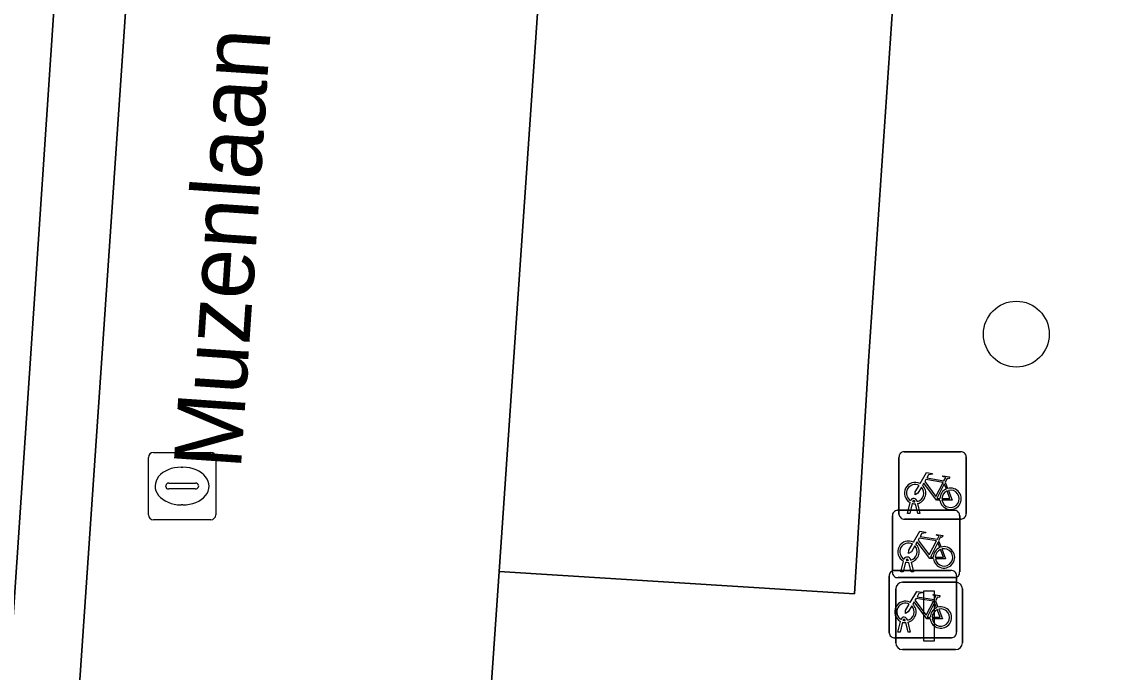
# Model space of a CAD drawing. Extents: x 161848 to 162726, y 385382 to 386521.
# Drawn here: x 162009.2 to 162025.49, y 385633.52 to 385643.18 of the extents above; entities that cross this region are included whole.
import ezdxf

# ---------------------------------------------------------------- set-up
doc = ezdxf.new("R2010")
doc.units = 0
for name, color, linetype in [('IMGEO_Boom', 7, 'Continuous'), ('IMGEO_Fietsenrek', 7, 'Continuous'), ('IMGEO_Fietspad_gesloten', 7, 'Continuous'), ('IMGEO_Lichtmast', 7, 'Continuous'), ('IMGEO_Openbare_ruimte_label', 7, 'Continuous'), ('IMGEO_Parkeervlak_open', 7, 'Continuous'), ('IMGEO_Rijbaan_lokaal_open', 7, 'Continuous'), ('IMGEO_Rioolput', 7, 'Continuous'), ('IMGEO_Verkeerseiland_open', 7, 'Continuous'), ('IMGEO_Voetpad_open', 7, 'Continuous')]:
    doc.layers.add(name, color=color, linetype=linetype)

msp = doc.modelspace()

# ---------------------------------------------------------------- linework, layer by layer
at = {"layer": 'IMGEO_Boom'}
msp.add_circle((162023.978, 385638.538), 0.489, dxfattribs=at)
at = {"layer": 'IMGEO_Fietsenrek'}
for p, q in [((162022.234, 385635.865), (162022.234, 385636.706)), ((162022.234, 385636.706), (162022.234, 385635.865)), ((162022.309, 385636.79), (162023.15, 385636.79)), ((162023.15, 385636.79), (162022.309, 385636.79)), ((162023.234, 385636.715), (162023.234, 385635.874)), ((162023.234, 385635.874), (162023.234, 385636.715)), ((162022.921, 385636.339), (162022.957, 385636.244)), ((162022.361, 385635.874), (162022.4, 385636.034)), ((162022.43, 385636.022), (162022.395, 385635.874)), ((162022.472, 385636.046), (162022.471, 385636.05)), ((162022.513, 385635.874), (162022.479, 385636.016)), ((162022.503, 385636.057), (162022.504, 385636.05)), ((162022.511, 385636.02), (162022.546, 385635.874)), ((162022.136, 385634.995), (162022.136, 385635.836)), ((162022.136, 385635.836), (162022.136, 385634.995)), ((162022.211, 385635.92), (162023.052, 385635.92)), ((162023.052, 385635.92), (162022.211, 385635.92)), ((162022.395, 385635.874), (162022.361, 385635.874)), ((162022.546, 385635.874), (162022.513, 385635.874)), ((162023.136, 385635.845), (162023.136, 385635.004)), ((162023.136, 385635.004), (162023.136, 385635.845)), ((162023.159, 385635.79), (162022.318, 385635.79)), ((162022.318, 385635.79), (162023.159, 385635.79)), ((162022.823, 385635.469), (162022.859, 385635.374)), ((162022.405, 385635.187), (162022.406, 385635.18)), ((162022.165, 385635.026), (162023.006, 385635.026)), ((162023.006, 385635.026), (162022.165, 385635.026)), ((162022.263, 385635.004), (162022.302, 385635.164)), ((162022.332, 385635.152), (162022.297, 385635.004)), ((162022.374, 385635.176), (162022.373, 385635.18)), ((162022.415, 385635.004), (162022.381, 385635.146)), ((162022.413, 385635.15), (162022.448, 385635.004)), ((162022.09, 385634.101), (162022.09, 385634.942)), ((162022.09, 385634.942), (162022.09, 385634.101)), ((162023.061, 385634.92), (162022.22, 385634.92)), ((162022.22, 385634.92), (162023.061, 385634.92)), ((162022.297, 385635.004), (162022.263, 385635.004)), ((162022.448, 385635.004), (162022.415, 385635.004)), ((162023.09, 385634.951), (162023.09, 385634.11)), ((162023.09, 385634.11), (162023.09, 385634.951)), ((162022.777, 385634.575), (162022.813, 385634.48)), ((162022.217, 385634.11), (162022.256, 385634.27)), ((162022.286, 385634.258), (162022.251, 385634.11)), ((162022.328, 385634.282), (162022.327, 385634.286)), ((162022.369, 385634.11), (162022.335, 385634.252)), ((162022.359, 385634.293), (162022.36, 385634.286)), ((162022.367, 385634.256), (162022.402, 385634.11)), ((162022.251, 385634.11), (162022.217, 385634.11)), ((162022.402, 385634.11), (162022.369, 385634.11)), ((162023.015, 385634.026), (162022.174, 385634.026)), ((162022.174, 385634.026), (162023.015, 385634.026))]:
    msp.add_line(p, q, dxfattribs=at)
for points in [[(162022.547, 385636.316), (162022.642, 385636.48), (162022.728, 385636.466), (162022.73, 385636.457), (162022.674, 385636.446), (162022.647, 385636.401), (162022.903, 385636.36)], [(162022.843, 385636.072), (162022.793, 385636.072), (162022.602, 385636.323), (162022.583, 385636.291)], [(162022.89, 385636.335), (162022.633, 385636.376), (162022.616, 385636.347), (162022.783, 385636.127), (162022.89, 385636.335)], [(162022.903, 385636.36), (162022.928, 385636.409), (162022.922, 385636.413), (162022.899, 385636.417), (162022.887, 385636.424), (162022.886, 385636.427), (162022.888, 385636.432), (162022.983, 385636.417), (162022.985, 385636.407), (162022.975, 385636.394), (162022.963, 385636.388), (162022.949, 385636.394), (162022.921, 385636.339)], [(162022.568, 385636.264), (162022.516, 385636.174), (162022.476, 385636.149), (162022.477, 385636.196), (162022.532, 385636.29)], [(162022.938, 385636.237), (162022.908, 385636.314), (162022.799, 385636.096), (162022.842, 385636.096)], [(162022.872, 385636.096), (162022.992, 385636.095), (162022.948, 385636.209)], [(162022.968, 385636.216), (162023.023, 385636.071), (162022.873, 385636.071)], [(162022.449, 385635.446), (162022.544, 385635.61), (162022.63, 385635.596), (162022.632, 385635.587), (162022.576, 385635.576), (162022.549, 385635.531), (162022.805, 385635.49)], [(162022.805, 385635.49), (162022.83, 385635.539), (162022.824, 385635.543), (162022.801, 385635.547), (162022.789, 385635.554), (162022.788, 385635.557), (162022.79, 385635.562), (162022.885, 385635.547), (162022.887, 385635.537), (162022.877, 385635.524), (162022.865, 385635.518), (162022.851, 385635.524), (162022.823, 385635.469)], [(162022.47, 385635.394), (162022.418, 385635.304), (162022.378, 385635.279), (162022.379, 385635.326), (162022.434, 385635.42)], [(162022.745, 385635.202), (162022.695, 385635.202), (162022.504, 385635.453), (162022.485, 385635.421)], [(162022.792, 385635.465), (162022.535, 385635.506), (162022.518, 385635.477), (162022.685, 385635.257), (162022.792, 385635.465)], [(162022.84, 385635.367), (162022.81, 385635.444), (162022.701, 385635.226), (162022.744, 385635.226)], [(162022.87, 385635.346), (162022.925, 385635.201), (162022.775, 385635.201)], [(162022.774, 385635.226), (162022.894, 385635.225), (162022.85, 385635.339)], [(162022.403, 385634.552), (162022.498, 385634.716), (162022.584, 385634.702), (162022.586, 385634.693), (162022.53, 385634.682), (162022.503, 385634.637), (162022.759, 385634.596)], [(162022.699, 385634.308), (162022.649, 385634.308), (162022.458, 385634.559), (162022.439, 385634.527)], [(162022.746, 385634.571), (162022.489, 385634.612), (162022.472, 385634.583), (162022.639, 385634.363), (162022.746, 385634.571)], [(162022.794, 385634.473), (162022.764, 385634.55), (162022.655, 385634.332), (162022.698, 385634.332)], [(162022.759, 385634.596), (162022.784, 385634.645), (162022.778, 385634.649), (162022.755, 385634.653), (162022.743, 385634.66), (162022.742, 385634.663), (162022.744, 385634.668), (162022.839, 385634.653), (162022.841, 385634.643), (162022.831, 385634.63), (162022.819, 385634.624), (162022.805, 385634.63), (162022.777, 385634.575)], [(162022.424, 385634.5), (162022.372, 385634.41), (162022.332, 385634.385), (162022.333, 385634.432), (162022.388, 385634.526)], [(162022.728, 385634.332), (162022.848, 385634.331), (162022.804, 385634.445)], [(162022.824, 385634.452), (162022.879, 385634.307), (162022.729, 385634.307)]]:
    msp.add_lwpolyline(points, dxfattribs=at)
for centre, radius, start, end in [((162022.312, 385636.712), 0.0779, 92.4484, 184.2845), ((162022.312, 385636.712), 0.0779, 92.4484, 184.2845), ((162023.156, 385636.712), 0.0779, 2.4484, 94.2845), ((162023.156, 385636.712), 0.0779, 2.4484, 94.2845), ((162022.474, 385636.175), 0.159, 62.6766, 242.1369), ((162022.474, 385636.175), 0.129, 63.3192, 238.903), ((162022.474, 385636.175), 0.129, 283.6043, 43.4302), ((162022.474, 385636.175), 0.159, 283.5766, 46.6042), ((162023.001, 385636.091), 0.159, 113.3408, 178.3217), ((162023.001, 385636.091), 0.159, 187.0065, 105.7708), ((162023.001, 385636.091), 0.129, 113.923, 177.9556), ((162023.001, 385636.091), 0.129, 188.6715, 104.5883), ((162022.454, 385636.046), 0.0499, 12.8025, 158.6934), ((162022.474, 385636.175), 0.159, 253.9967, 271.7867), ((162022.454, 385636.046), 0.0174, 12.8025, 163.4502), ((162022.474, 385636.175), 0.129, 253.415, 269.0204), ((162022.214, 385635.842), 0.0779, 92.4484, 184.2845), ((162022.214, 385635.842), 0.0779, 92.4484, 184.2845), ((162022.312, 385635.868), 0.0779, 182.4484, 274.2845), ((162022.312, 385635.868), 0.0779, 182.4484, 274.2845), ((162023.058, 385635.842), 0.0779, 2.4484, 94.2845), ((162023.058, 385635.842), 0.0779, 2.4484, 94.2845), ((162023.156, 385635.868), 0.0779, 272.4484, 4.2845), ((162023.156, 385635.868), 0.0779, 272.4484, 4.2845), ((162022.376, 385635.305), 0.159, 62.6766, 242.1369), ((162022.376, 385635.305), 0.129, 63.3192, 238.903), ((162022.376, 385635.305), 0.129, 283.6043, 43.4302), ((162022.376, 385635.305), 0.159, 283.5766, 46.6042), ((162022.903, 385635.221), 0.159, 113.3408, 178.3217), ((162022.903, 385635.221), 0.159, 187.0065, 105.7708), ((162022.903, 385635.221), 0.129, 188.6715, 104.5883), ((162022.356, 385635.176), 0.0499, 12.8025, 158.6934), ((162022.356, 385635.176), 0.0174, 12.8025, 163.4502), ((162022.903, 385635.221), 0.129, 113.923, 177.9556), ((162022.168, 385634.948), 0.0779, 92.4484, 184.2845), ((162022.168, 385634.948), 0.0779, 92.4484, 184.2845), ((162022.376, 385635.305), 0.159, 253.9967, 271.7867), ((162022.376, 385635.305), 0.129, 253.415, 269.0204), ((162023.012, 385634.948), 0.0779, 2.4484, 94.2845), ((162023.012, 385634.948), 0.0779, 2.4484, 94.2845), ((162022.214, 385634.998), 0.0779, 182.4484, 274.2845), ((162022.214, 385634.998), 0.0779, 182.4484, 274.2845), ((162023.058, 385634.998), 0.0779, 272.4484, 4.2845), ((162023.058, 385634.998), 0.0779, 272.4484, 4.2845), ((162022.33, 385634.411), 0.159, 62.6766, 242.1369), ((162022.33, 385634.411), 0.129, 63.3192, 238.903), ((162022.33, 385634.411), 0.129, 283.6043, 43.4302), ((162022.33, 385634.411), 0.159, 283.5766, 46.6042), ((162022.857, 385634.327), 0.159, 113.3408, 178.3217), ((162022.857, 385634.327), 0.159, 187.0065, 105.7708), ((162022.857, 385634.327), 0.129, 113.923, 177.9556), ((162022.857, 385634.327), 0.129, 188.6715, 104.5883), ((162022.31, 385634.282), 0.0499, 12.8025, 158.6934), ((162022.33, 385634.411), 0.159, 253.9967, 271.7867), ((162022.31, 385634.282), 0.0174, 12.8025, 163.4502), ((162022.33, 385634.411), 0.129, 253.415, 269.0204), ((162022.168, 385634.104), 0.0779, 182.4484, 274.2845), ((162022.168, 385634.104), 0.0779, 182.4484, 274.2845), ((162023.012, 385634.104), 0.0779, 272.4484, 4.2845), ((162023.012, 385634.104), 0.0779, 272.4484, 4.2845)]:
    msp.add_arc(centre, radius, start, end, dxfattribs=at)
at = {"layer": 'IMGEO_Fietspad_gesloten'}
msp.add_lwpolyline([(162013.158, 385743.949), (162010.873, 385709.146), (162010.549, 385704.218), (162010.295, 385700.348), (162010.217, 385699.151), (162008.977, 385680.053), (162008.886, 385678.416), (162007.821, 385663.003), (162007.424, 385657.272), (162006.576, 385645.271), (162006.478, 385643.76), (162005.344, 385626.899), (162005.265, 385625.346), (162004.604, 385615.402), (162004.294, 385610.839), (162003.948, 385605.742), (162007.138, 385605.527), (162007.893, 385616.747), (162013.268, 385696.929), (162014.399, 385713.867), (162016.417, 385744.964)], dxfattribs=at)
at = {"layer": 'IMGEO_Lichtmast'}
for p, q in [((162022.186, 385633.951), (162022.186, 385634.751)), ((162022.186, 385634.751), (162022.186, 385633.951)), ((162022.286, 385634.851), (162023.076, 385634.851)), ((162023.076, 385634.851), (162022.286, 385634.851)), ((162023.176, 385634.751), (162023.176, 385633.951)), ((162023.176, 385633.951), (162023.176, 385634.751)), ((162023.076, 385633.851), (162022.286, 385633.851)), ((162022.286, 385633.851), (162023.076, 385633.851))]:
    msp.add_line(p, q, dxfattribs=at)
msp.add_lwpolyline([(162022.606, 385634.726), (162022.756, 385634.726), (162022.756, 385633.976), (162022.606, 385633.976), (162022.606, 385634.726)], dxfattribs=at)
for centre, start, end in [((162022.286, 385634.751), 90, 180), ((162022.286, 385634.751), 90, 180), ((162023.076, 385634.751), 0, 90), ((162023.076, 385634.751), 360, 90), ((162022.286, 385633.951), 180, 270), ((162022.286, 385633.951), 180, 270), ((162023.076, 385633.951), 270, 0), ((162023.076, 385633.951), 270, 0)]:
    msp.add_arc(centre, 0.1, start, end, dxfattribs=at)
at = {"layer": 'IMGEO_Parkeervlak_open'}
msp.add_lwpolyline([(162022.272, 385645.331), (162022.506, 385648.771), (162017.269, 385649.13), (162017.028, 385645.683), (162016.534, 385638.487), (162016.295, 385635.013), (162021.576, 385634.678), (162021.782, 385638.134)], close=True, dxfattribs=at)
at = {"layer": 'IMGEO_Rijbaan_lokaal_open'}
msp.add_lwpolyline([(162016.534, 385638.487), (162017.028, 385645.683), (162017.269, 385649.13), (162017.404, 385651.53), (162011.334, 385651.941), (162010.05, 385633.182), (162016.148, 385632.865), (162016.295, 385635.013)], close=True, dxfattribs=at)
at = {"layer": 'IMGEO_Rioolput'}
for p, q in [((162011.083, 385635.854), (162011.083, 385636.706)), ((162011.158, 385636.78), (162012.01, 385636.78)), ((162012.084, 385636.706), (162012.084, 385635.854)), ((162011.571, 385636.56), (162011.596, 385636.56)), ((162011.385, 385636.323), (162011.783, 385636.323)), ((162011.342, 385636.274), (162011.342, 385636.286)), ((162011.78, 385636.237), (162011.382, 385636.237)), ((162011.826, 385636.286), (162011.826, 385636.274)), ((162011.594, 385636), (162011.569, 385636)), ((162012.01, 385635.78), (162011.158, 385635.78))]:
    msp.add_line(p, q, dxfattribs=at)
for points in [[(162011.083, 385635.854), (162011.083, 385636.706)], [(162011.158, 385636.78), (162012.01, 385636.78)], [(162012.084, 385636.706), (162012.084, 385635.854)], [(162012.01, 385635.78), (162011.158, 385635.78)]]:
    msp.add_lwpolyline(points, dxfattribs=at)
for centre, radius, start, end in [((162011.16, 385636.704), 0.0765, 91.552, 178.448), ((162011.16, 385636.704), 0.0765, 91.552, 178.448), ((162012.008, 385636.704), 0.0765, 1.552, 88.448), ((162012.008, 385636.704), 0.0765, 1.552, 88.448), ((162011.382, 385636.283), 0.0403, 85.8775, 175.7526), ((162011.787, 385636.285), 0.0386, 1.7309, 96.639), ((162011.379, 385636.273), 0.0366, 178.938, 274.7102), ((162011.783, 385636.28), 0.043, 264.8664, 352.4533), ((162011.16, 385635.856), 0.0765, 181.552, 268.448), ((162011.16, 385635.856), 0.0765, 181.552, 268.448), ((162012.008, 385635.856), 0.0765, 271.552, 358.448), ((162012.008, 385635.856), 0.0765, 271.552, 358.448)]:
    msp.add_arc(centre, radius, start, end, dxfattribs=at)
for centre, major_axis, ratio, start_param, end_param in [((162011.57, 385636.28), (-0.387, 0.002), 0.722429, 4.712389, 7.853982), ((162011.595, 385636.28), (-0.39, 0.002), 0.717154, 1.570796, 4.712389)]:
    msp.add_ellipse(centre, major_axis=major_axis, ratio=ratio, start_param=start_param, end_param=end_param, dxfattribs=at)
at = {"layer": 'IMGEO_Verkeerseiland_open'}
msp.add_lwpolyline([(162014.322, 385696.873), (162013.268, 385696.929), (162007.893, 385616.747), (162008.94, 385616.682), (162010.05, 385633.182), (162011.334, 385651.941)], close=True, dxfattribs=at)
at = {"layer": 'IMGEO_Voetpad_open'}
msp.add_lwpolyline([(162032.089, 385677.79), (162032.106, 385678.037), (162030.981, 385678.056), (162026.917, 385678.403), (162025.971, 385678.469), (162020.28, 385678.829), (162020.013, 385674.605), (162023.925, 385674.344), (162022.485, 385652.749), (162022.776, 385652.729), (162022.506, 385648.771), (162022.272, 385645.331), (162021.782, 385638.134), (162021.576, 385634.678), (162016.295, 385635.013), (162016.148, 385632.865)], dxfattribs=at)

# ---------------------------------------------------------------- texts
at = {"layer": 'IMGEO_Openbare_ruimte_label'}
msp.add_text('Muzenlaan', height=1, rotation=86.1021, dxfattribs=at).set_placement((162012.455, 385636.515))

doc.saveas('drawing.dxf')
